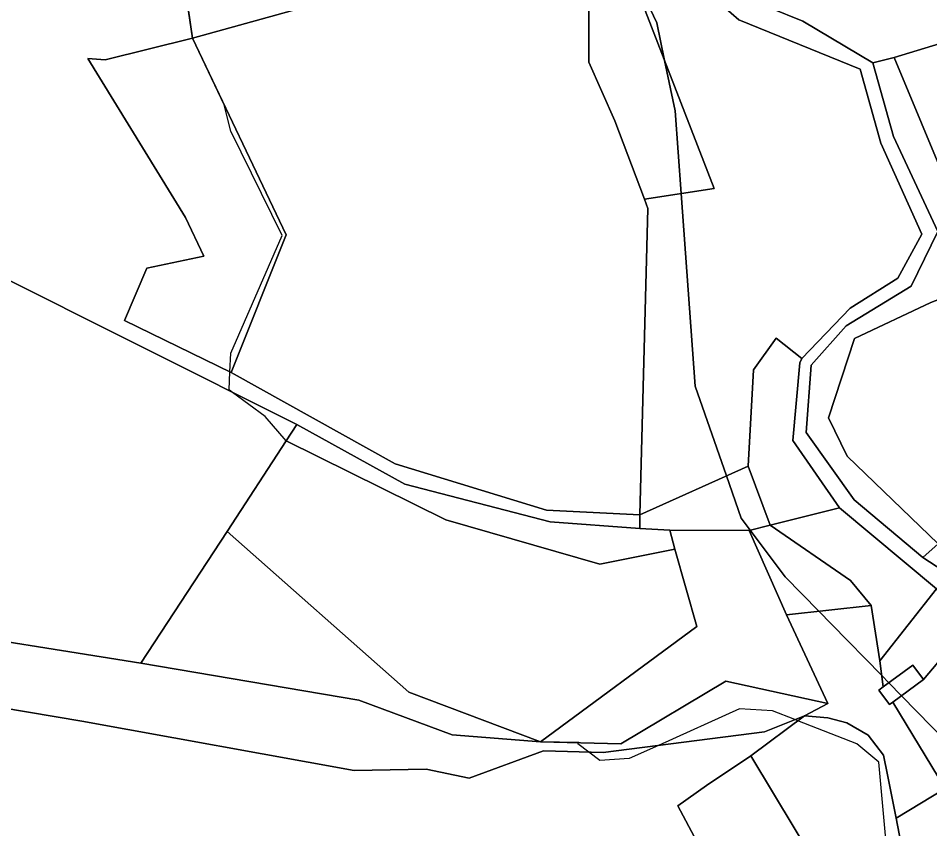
# Model space of a CAD drawing. Extents: x -477304 to -465429, y -1159113 to -1149210.
# Drawn here: x -475532.4 to -475284.1, y -1153991.1 to -1153770.3 of the extents above; entities that cross this region are included whole.
import ezdxf

# ---------------------------------------------------------------- set-up
doc = ezdxf.new("R2010")
doc.units = 0
for name, color, linetype in [('BPEJ_s', 7, 'Continuous'), ('ostatni_s', 7, 'Continuous'), ('PUPFL_s', 7, 'Continuous'), ('trav_porost_s', 7, 'Continuous'), ('voda_s', 7, 'Continuous'), ('zahrada_s', 7, 'Continuous')]:
    doc.layers.add(name, color=color, linetype=linetype)

msp = doc.modelspace()

# ---------------------------------------------------------------- linework, layer by layer
at = {"layer": 'BPEJ_s'}
for points in [[(-475295.95, -1153995.97), (-475298, -1153973), (-475304, -1153968), (-475320.07, -1153961.71), (-475320.88, -1153961.4), (-475327, -1153959), (-475336, -1153958.5), (-475358.04, -1153968.42), (-475366, -1153972), (-475374, -1153972.5), (-475376.99, -1153970.26), (-475380, -1153968), (-475379.71, -1153967.67), (-475390.17, -1153967.41), (-475425.98, -1153953.88), (-475475.52, -1153910.09), (-475459.43, -1153885.41), (-475465.15, -1153878.81), (-475474.01, -1153872.24), (-475475, -1153871.5), (-475474.76, -1153866.65), (-475474.5, -1153861.5), (-475460.5, -1153829.5), (-475474.5, -1153801), (-475476.33, -1153793.84), (-475484.97, -1153775.68), (-475490.26, -1153739.43)], [(-475295.95, -1153995.97), (-475298, -1153973), (-475304, -1153968), (-475320.07, -1153961.71), (-475320.88, -1153961.4), (-475327, -1153959), (-475336, -1153958.5), (-475358.04, -1153968.42), (-475366, -1153972), (-475374, -1153972.5), (-475376.99, -1153970.26), (-475380, -1153968), (-475379.71, -1153967.67), (-475390.17, -1153967.41), (-475425.98, -1153953.88), (-475475.52, -1153910.09), (-475459.43, -1153885.41), (-475465.15, -1153878.81), (-475474.01, -1153872.24), (-475475, -1153871.5), (-475474.76, -1153866.65), (-475474.5, -1153861.5), (-475460.5, -1153829.5), (-475474.5, -1153801), (-475476.33, -1153793.84), (-475484.97, -1153775.68), (-475490.26, -1153739.43)], [(-475373.5, -1153740), (-475358.5, -1153771.5), (-475356.35, -1153781.81), (-475353.5, -1153795.5), (-475351.85, -1153818.06), (-475348, -1153870.5), (-475339.5, -1153894.97), (-475335.5, -1153906.5), (-475333.07, -1153909.75), (-475323.5, -1153922.5), (-475314.34, -1153931.87), (-475310.88, -1153935.4), (-475297.22, -1153949.37), (-475295.3, -1153951.34), (-475291.85, -1153954.87), (-475279.5, -1153967.5)], [(-475279.5, -1153967.5), (-475291.85, -1153954.87), (-475295.3, -1153951.34), (-475297.22, -1153949.37), (-475310.88, -1153935.4), (-475314.34, -1153931.87), (-475323.5, -1153922.5), (-475333.07, -1153909.75), (-475335.5, -1153906.5), (-475339.5, -1153894.97), (-475348, -1153870.5), (-475351.85, -1153818.06), (-475353.5, -1153795.5), (-475356.35, -1153781.81), (-475358.5, -1153771.5), (-475373.5, -1153740)]]:
    msp.add_lwpolyline(points, dxfattribs=at)
at = {"layer": 'ostatni_s'}
for points in [[(-475261.64, -1153771.18), (-475251.68, -1153793.63), (-475247.81, -1153792.17), (-475246.27, -1153795.8), (-475250.03, -1153797.34), (-475239.24, -1153821.65), (-475271.98, -1153833.55), (-475293.81, -1153780.96)], [(-475318.94, -1153863.02), (-475319.54, -1153864.19), (-475321.48, -1153885.36), (-475308.76, -1153903.68), (-475327.62, -1153908.39), (-475333.58, -1153892.31), (-475332.17, -1153866.06), (-475325.98, -1153857.44)], [(-475387.53, -1153907.46), (-475363.15, -1153909.28), (-475354.97, -1153909.77), (-475353.57, -1153914.94), (-475373.98, -1153919.05), (-475415.96, -1153906.97), (-475459.43, -1153885.41), (-475456.54, -1153880.98), (-475427.11, -1153897.26)], [(-475363.15, -1153909.28), (-475363.15, -1153905.58), (-475333.58, -1153892.31), (-475327.62, -1153908.39), (-475333.36, -1153909.82), (-475354.97, -1153909.77)], [(-475272.16, -1153934.24), (-475285.86, -1153950.47), (-475288.77, -1153946.53), (-475296.84, -1153952.48), (-475297.72, -1153945.34), (-475282.31, -1153925.77)], [(-475293.29, -1153988.27), (-475295.61, -1153976.48), (-475296.72, -1153971.06), (-475300.88, -1153965.61), (-475306.7, -1153962.3), (-475311.89, -1153960.94), (-475318.22, -1153960.33), (-475311.87, -1153956.99), (-475323.12, -1153932.85), (-475300.11, -1153930.29), (-475297.72, -1153945.34), (-475296.84, -1153952.48), (-475298.03, -1153953.35), (-475295.12, -1153957.3), (-475294.23, -1153956.61), (-475279.95, -1153980.18)], [(-475288.77, -1153946.53), (-475285.86, -1153950.47), (-475294.23, -1153956.61), (-475295.12, -1153957.3), (-475298.03, -1153953.35), (-475296.84, -1153952.48)]]:
    msp.add_lwpolyline(points, close=True, dxfattribs=at)
at = {"layer": 'PUPFL_s'}
for points in [[(-475550.34, -1153608.5), (-475528.97, -1153608.89), (-475510.04, -1153603.85), (-475484.97, -1153775.68), (-475508.72, -1153781.62), (-475513.48, -1153781.22), (-475486.87, -1153824.6), (-475481.89, -1153835.14), (-475497.35, -1153838.39), (-475503.48, -1153852.62), (-475474.44, -1153866.8), (-475429.76, -1153891.65), (-475388.54, -1153904.32), (-475363.15, -1153905.58), (-475363.15, -1153909.28), (-475387.53, -1153907.46), (-475427.11, -1153897.26), (-475456.54, -1153880.98), (-475541.07, -1153838.67)], [(-475825.65, -1154044.41), (-475814.03, -1153985.87), (-475814.63, -1153935.2), (-475660.19, -1153939.52), (-475633.57, -1153941.86), (-475515.07, -1153961.8), (-475440.94, -1153975.29), (-475421.32, -1153974.93), (-475409.62, -1153977.34), (-475389.35, -1153969.94), (-475373.14, -1153970.36), (-475329.11, -1153964.7), (-475318.22, -1153960.33), (-475332.9, -1153971.29), (-475344.99, -1153979.39), (-475352.75, -1153984.87), (-475338.69, -1154011.34)], [(-475561.66, -1153935.99), (-475499, -1153946), (-475439.64, -1153956.07), (-475414.25, -1153965.56), (-475390.17, -1153967.41), (-475368.29, -1153967.96), (-475339.65, -1153950.96), (-475311.87, -1153956.99), (-475318.22, -1153960.33), (-475329.11, -1153964.7), (-475373.14, -1153970.36), (-475389.35, -1153969.94), (-475409.62, -1153977.34), (-475421.32, -1153974.93), (-475440.94, -1153975.29), (-475515.07, -1153961.8), (-475633.57, -1153941.86)]]:
    msp.add_lwpolyline(points, dxfattribs=at)
for points in [[(-475369.94, -1153798.27), (-475376.97, -1153782.22), (-475377.03, -1153764.24), (-475364.5, -1153760.82), (-475342.83, -1153816.65), (-475361.82, -1153819.61)], [(-475497.35, -1153838.39), (-475481.89, -1153835.14), (-475486.87, -1153824.6), (-475513.48, -1153781.22), (-475508.72, -1153781.62), (-475484.97, -1153775.68), (-475459.46, -1153829.31), (-475474.44, -1153866.8), (-475503.48, -1153852.62)], [(-475459.43, -1153885.41), (-475475.52, -1153910.09), (-475499, -1153946), (-475561.66, -1153935.99), (-475538.16, -1153908.48), (-475593.35, -1153887.4), (-475590.76, -1153884.35), (-475548.73, -1153834.98), (-475541.07, -1153838.67), (-475456.54, -1153880.98)], [(-475327.62, -1153908.39), (-475308.76, -1153903.68), (-475282.31, -1153925.77), (-475297.72, -1153945.34), (-475300.11, -1153930.29), (-475305.71, -1153923.53)], [(-475475.52, -1153910.09), (-475425.98, -1153953.88), (-475390.17, -1153967.41), (-475414.25, -1153965.56), (-475439.64, -1153956.07), (-475499, -1153946)], [(-475305.75, -1153998.67), (-475314.88, -1154001.19), (-475332.9, -1153971.29), (-475318.22, -1153960.33), (-475311.89, -1153960.94), (-475306.7, -1153962.3), (-475300.88, -1153965.61), (-475296.72, -1153971.06), (-475295.61, -1153976.48), (-475293.29, -1153988.27), (-475291.99, -1153994.88)], [(-475314.88, -1154001.19), (-475332.62, -1154008.15), (-475338.69, -1154011.34), (-475352.75, -1153984.87), (-475344.99, -1153979.39), (-475332.9, -1153971.29)]]:
    msp.add_lwpolyline(points, close=True, dxfattribs=at)
at = {"layer": 'trav_porost_s'}
for points in [[(-475457.75, -1153768.17), (-475484.97, -1153775.68), (-475510.04, -1153603.85)], [(-475344.51, -1153763.39), (-475336.14, -1153770.73), (-475303.09, -1153784.11), (-475297.51, -1153804.32), (-475286.33, -1153829.12), (-475292.8, -1153841.13), (-475305.82, -1153849.3), (-475318.94, -1153863.02), (-475325.98, -1153857.44), (-475332.17, -1153866.06), (-475333.58, -1153892.31), (-475363.15, -1153905.58), (-475360.91, -1153822.16), (-475361.82, -1153819.61), (-475342.83, -1153816.65), (-475364.5, -1153760.82)]]:
    msp.add_lwpolyline(points, dxfattribs=at)
for points in [[(-475336.78, -1153702.29), (-475328.73, -1153692.66), (-475328.73, -1153686.38), (-475332.17, -1153673.21), (-475301.26, -1153665.37), (-475295.94, -1153678.9), (-475257.5, -1153769.35), (-475261.64, -1153771.18), (-475293.81, -1153780.96), (-475299.68, -1153782.46), (-475318.68, -1153771.09), (-475336.69, -1153763.68), (-475345.52, -1153750.83), (-475355.74, -1153721.59), (-475355.72, -1153711.53), (-475346.36, -1153719.38), (-475346.4, -1153704.11)], [(-475405.37, -1153756.62), (-475389.66, -1153748.55), (-475377.51, -1153752.19), (-475377.03, -1153764.24), (-475376.97, -1153782.22), (-475369.94, -1153798.27), (-475361.82, -1153819.61), (-475360.91, -1153822.16), (-475363.15, -1153905.58), (-475388.54, -1153904.32), (-475429.76, -1153891.65), (-475474.44, -1153866.8), (-475459.46, -1153829.31), (-475484.97, -1153775.68), (-475457.75, -1153768.17), (-475426.1, -1153757.63)], [(-475281.86, -1153913.47), (-475286.07, -1153917.2), (-475304.69, -1153901.53), (-475317.83, -1153883.13), (-475316.44, -1153864.83), (-475306.89, -1153854.13), (-475289.22, -1153843.24), (-475281.91, -1153828.38), (-475294.04, -1153802.48), (-475299.68, -1153782.46), (-475293.81, -1153780.96), (-475271.98, -1153833.55), (-475239.24, -1153821.65), (-475250.03, -1153797.34), (-475246.27, -1153795.8), (-475238.66, -1153813.69), (-475215.58, -1153866.95), (-475236.4, -1153825.75), (-475242.32, -1153827.75), (-475254.64, -1153836.55), (-475283.88, -1153847.76), (-475304.66, -1153857.55), (-475311.76, -1153879.17), (-475306.6, -1153889.58)], [(-475306.6, -1153889.58), (-475311.76, -1153879.17), (-475304.66, -1153857.55), (-475283.88, -1153847.76), (-475254.64, -1153836.55), (-475242.32, -1153827.75), (-475236.4, -1153825.75), (-475215.58, -1153866.95), (-475198.64, -1153906.05), (-475195.98, -1153912.48), (-475244.74, -1153946.61), (-475231.26, -1153963.94), (-475247.12, -1153947.87), (-475273.09, -1153925.68), (-475286.07, -1153917.2), (-475281.86, -1153913.47)], [(-475459.43, -1153885.41), (-475415.96, -1153906.97), (-475373.98, -1153919.05), (-475353.57, -1153914.94), (-475347.61, -1153936.03), (-475390.17, -1153967.41), (-475425.98, -1153953.88), (-475475.52, -1153910.09)], [(-475300.11, -1153930.29), (-475323.12, -1153932.85), (-475333.36, -1153909.82), (-475327.62, -1153908.39), (-475305.71, -1153923.53)], [(-475333.36, -1153909.82), (-475323.12, -1153932.85), (-475311.87, -1153956.99), (-475339.65, -1153950.96), (-475368.29, -1153967.96), (-475390.17, -1153967.41), (-475347.61, -1153936.03), (-475353.57, -1153914.94), (-475354.97, -1153909.77)], [(-475242.39, -1153961.82), (-475246.42, -1153958.26), (-475250.88, -1153961.16), (-475279.95, -1153980.18), (-475294.23, -1153956.61), (-475285.86, -1153950.47), (-475272.16, -1153934.24), (-475249.83, -1153951.83)]]:
    msp.add_lwpolyline(points, close=True, dxfattribs=at)
at = {"layer": 'voda_s'}
for points in [[(-475331.77, -1153685.56), (-475332.96, -1153691.92), (-475338.07, -1153697.03), (-475349.01, -1153701.33), (-475355.72, -1153711.53), (-475355.74, -1153721.59), (-475345.52, -1153750.83), (-475336.69, -1153763.68), (-475318.68, -1153771.09), (-475299.68, -1153782.46), (-475294.04, -1153802.48), (-475281.91, -1153828.38), (-475289.22, -1153843.24), (-475306.89, -1153854.13), (-475316.44, -1153864.83), (-475317.83, -1153883.13), (-475304.69, -1153901.53), (-475286.07, -1153917.2), (-475273.09, -1153925.68)], [(-475282.31, -1153925.77), (-475308.76, -1153903.68), (-475321.48, -1153885.36), (-475319.54, -1153864.19), (-475318.94, -1153863.02), (-475305.82, -1153849.3), (-475292.8, -1153841.13), (-475286.33, -1153829.12), (-475297.51, -1153804.32), (-475303.09, -1153784.11), (-475336.14, -1153770.73), (-475344.51, -1153763.39)]]:
    msp.add_lwpolyline(points, dxfattribs=at)
at = {"layer": 'zahrada_s'}
msp.add_lwpolyline([(-475250.88, -1153961.16), (-475243.2, -1153970.22), (-475238.88, -1153980.35), (-475235.95, -1153991.93), (-475238.13, -1154008.37), (-475239.18, -1154008.87), (-475263.79, -1154020.57), (-475277.72, -1154027.2), (-475278.7, -1154027.66), (-475291.99, -1153994.88), (-475293.29, -1153988.27), (-475279.95, -1153980.18)], close=True, dxfattribs=at)

doc.saveas('drawing.dxf')
